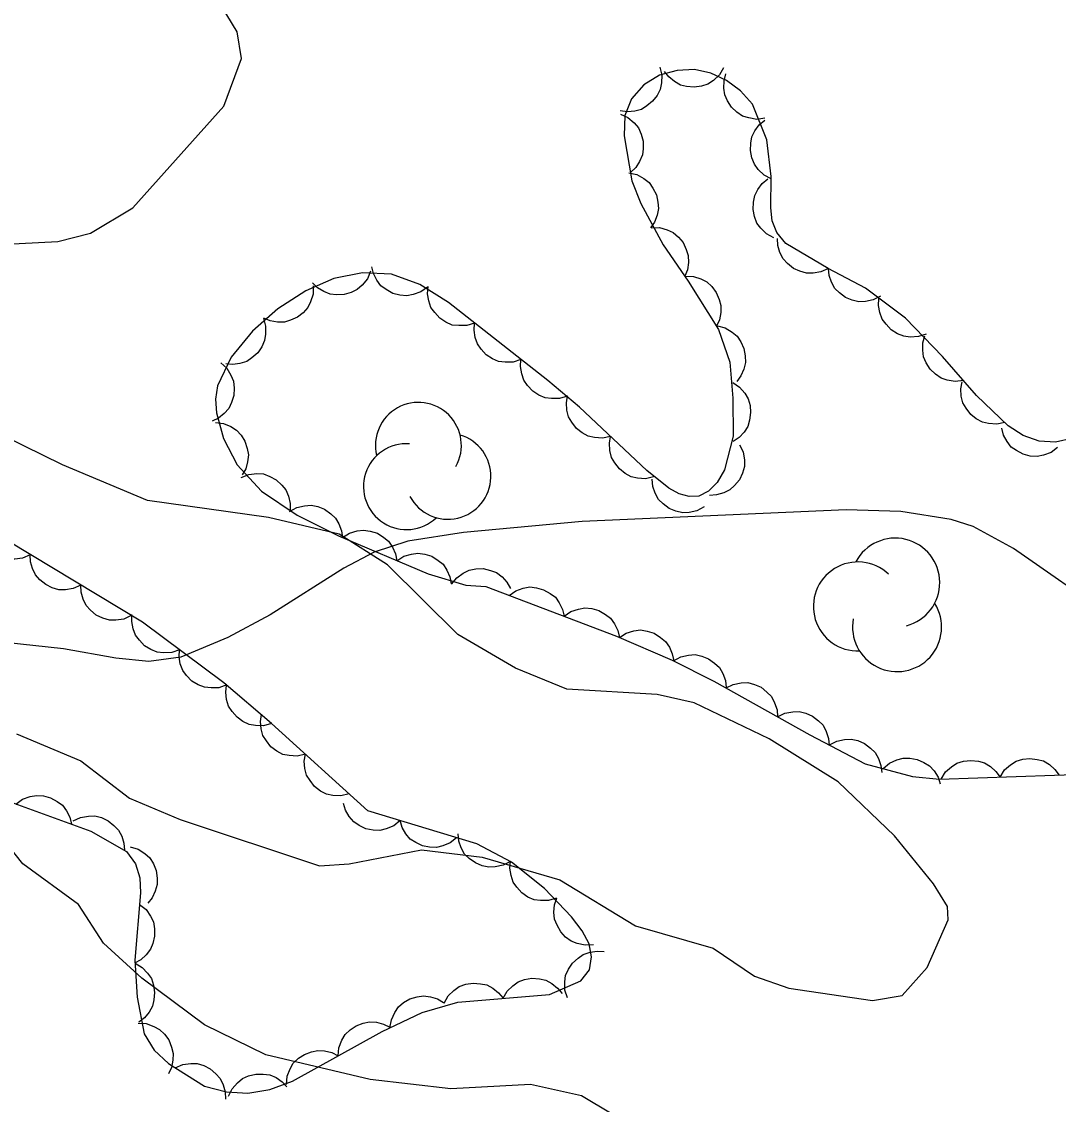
# Model space of a CAD drawing. Extents: x 336540 to 340074, y 5572036 to 5573747.
# Drawn here: x 338235.8 to 338288.5, y 5572294.8 to 5572349.8 of the extents above; entities that cross this region are included whole.
import ezdxf

# ---------------------------------------------------------------- set-up
doc = ezdxf.new("R2010")
doc.units = 0
for name, color, linetype in [('Niveau 2', 7, 'Continuous'), ('Niveau 22', 7, 'Continuous'), ('Niveau 44', 7, 'Continuous')]:
    doc.layers.add(name, color=color, linetype=linetype)

msp = doc.modelspace()

# ---------------------------------------------------------------- linework, layer by layer
at = {"layer": 'Niveau 2'}
for points in [[(338231.1, 5572338.31), (338237.68, 5572338.65), (338239.34, 5572339.08), (338241.48, 5572340.36), (338246.11, 5572345.53), (338247.01, 5572347.95), (338246.78, 5572349.31), (338245.11, 5572352.09)], [(338235.57, 5572313.63), (338238.84, 5572312.26), (338241.31, 5572310.36), (338243.9, 5572309.28), (338250.97, 5572306.93), (338252.48, 5572307.03), (338256.15, 5572307.74), (338259.23, 5572307.37), (338263.18, 5572306.22), (338267.02, 5572303.88), (338270.97, 5572302.74), (338273.06, 5572301.32), (338274.81, 5572300.71), (338279.06, 5572300.09), (338280.57, 5572300.34), (338281.84, 5572301.76), (338282.91, 5572304.18), (338282.87, 5572304.86), (338282.16, 5572306.01), (338280.17, 5572308.45), (338277.31, 5572311.19), (338273.81, 5572313.39), (338270, 5572315.21), (338268.13, 5572315.64), (338263.54, 5572315.91), (338260.93, 5572316.97), (338257.99, 5572318.69), (338254.42, 5572322.22), (338251.96, 5572323.78), (338248.38, 5572324.63), (338242.24, 5572325.49), (338237.92, 5572327.31), (338232.01, 5572330.21)], [(338267.4, 5572293.38), (338264.27, 5572295.25), (338261.68, 5572295.81), (338257.64, 5572295.59), (338253.55, 5572296.07), (338248.25, 5572297.32), (338245.12, 5572298.85), (338241.95, 5572301.23), (338239.99, 5572303), (338238.72, 5572304.97), (338235.9, 5572307.03), (338233.55, 5572309.97)]]:
    msp.add_lwpolyline(points, dxfattribs=at)
at = {"layer": 'Niveau 22'}
msp.add_lwpolyline([(338291.19, 5572319.6), (338286.22, 5572323.05), (338284.17, 5572324.17), (338283.06, 5572324.52), (338280.5, 5572324.93), (338277.72, 5572325.02), (338264.32, 5572324.43), (338258.28, 5572323.86), (338255.45, 5572323.42), (338253.75, 5572322.87), (338252.2, 5572322.06), (338248.46, 5572319.68), (338246.31, 5572318.54), (338243.92, 5572317.53), (338242.3, 5572317.31), (338240.63, 5572317.49), (338237.96, 5572317.96), (338235, 5572318.28)], dxfattribs=at)
at = {"layer": 'Niveau 44'}
for points in [[(338289.26, 5572328.66), (338288.36, 5572328.45), (338287.53, 5572328.51), (338286.72, 5572328.79), (338285.95, 5572329.29), (338284.34, 5572330.83), (338282.62, 5572332.81), (338280.73, 5572334.75), (338278.7, 5572336.29), (338276.81, 5572337.29), (338274.65, 5572338.56), (338274.2, 5572339.11), (338273.96, 5572339.7), (338273.89, 5572340.37), (338273.91, 5572341.95), (338273.7, 5572343.82), (338272.96, 5572345.63), (338272.36, 5572346.31), (338271.64, 5572346.83), (338270.85, 5572347.21), (338270.01, 5572347.39), (338269.14, 5572347.34), (338268.24, 5572347.1), (338267.44, 5572346.61), (338266.81, 5572345.91), (338266.48, 5572345.05), (338266.45, 5572344.03), (338266.84, 5572341.74), (338267.29, 5572340.59), (338268.42, 5572338.49), (338269.7, 5572336.64), (338271.24, 5572334.19), (338271.82, 5572332.53), (338271.97, 5572330.7), (338271.99, 5572328.77), (338271.55, 5572327.05), (338271.17, 5572326.41), (338270.73, 5572325.96), (338270.24, 5572325.71), (338269.74, 5572325.69), (338269.24, 5572325.84), (338268.71, 5572326.12), (338267.59, 5572327.02), (338264.18, 5572330.24), (338262.56, 5572331.59), (338257.52, 5572335.55), (338256.07, 5572336.47), (338254.63, 5572337), (338253.16, 5572337.06), (338251.7, 5572336.77), (338250.27, 5572336.15), (338248.86, 5572335.23), (338247.57, 5572334.09), (338246.48, 5572332.77), (338245.78, 5572331.32), (338245.68, 5572330.64), (338245.73, 5572329.95), (338246.1, 5572328.65), (338246.78, 5572327.31), (338248.02, 5572325.97), (338249.84, 5572324.74), (338251.94, 5572323.69), (338256.49, 5572321.76)], [(338268.26, 5572347.52), (338268.36, 5572347.11), (338268.34, 5572346.71), (338268.28, 5572346.38), (338268.12, 5572346.07), (338267.89, 5572345.78), (338267.59, 5572345.54), (338267.32, 5572345.36), (338266.98, 5572345.27), (338266.61, 5572345.24), (338266.25, 5572345.29)], [(338271.49, 5572347.48), (338271.28, 5572347.12), (338270.98, 5572346.84), (338270.7, 5572346.65), (338270.37, 5572346.55), (338270, 5572346.49), (338269.62, 5572346.53), (338269.3, 5572346.6), (338269, 5572346.78), (338268.71, 5572347.02), (338268.5, 5572347.3)], [(338273.59, 5572344.92), (338273.18, 5572344.86), (338272.77, 5572344.93), (338272.46, 5572345.03), (338272.17, 5572345.22), (338271.9, 5572345.48), (338271.7, 5572345.8), (338271.56, 5572346.1), (338271.51, 5572346.45), (338271.52, 5572346.82), (338271.61, 5572347.17)], [(338266.26, 5572345.12), (338266.64, 5572344.95), (338266.95, 5572344.68), (338267.17, 5572344.43), (338267.31, 5572344.11), (338267.41, 5572343.75), (338267.41, 5572343.37), (338267.37, 5572343.05), (338267.23, 5572342.72), (338267.03, 5572342.41), (338266.77, 5572342.16)], [(338273.92, 5572341.84), (338273.55, 5572342.03), (338273.26, 5572342.32), (338273.06, 5572342.58), (338272.93, 5572342.9), (338272.86, 5572343.27), (338272.88, 5572343.65), (338272.93, 5572343.97), (338273.09, 5572344.28), (338273.31, 5572344.58), (338273.59, 5572344.82)], [(338266.68, 5572342.14), (338267.09, 5572342.05), (338267.44, 5572341.85), (338267.71, 5572341.65), (338267.91, 5572341.36), (338268.08, 5572341.03), (338268.16, 5572340.66), (338268.19, 5572340.33), (338268.12, 5572339.99), (338267.98, 5572339.64), (338267.78, 5572339.35)], [(338274.05, 5572338.84), (338273.68, 5572339.04), (338273.39, 5572339.33), (338273.19, 5572339.59), (338273.07, 5572339.92), (338273, 5572340.28), (338273.02, 5572340.66), (338273.08, 5572340.99), (338273.24, 5572341.3), (338273.46, 5572341.6), (338273.74, 5572341.83)], [(338267.82, 5572339.35), (338268.24, 5572339.36), (338268.63, 5572339.24), (338268.93, 5572339.11), (338269.2, 5572338.88), (338269.44, 5572338.6), (338269.6, 5572338.25), (338269.7, 5572337.94), (338269.71, 5572337.59), (338269.66, 5572337.22), (338269.53, 5572336.89)], [(338276.82, 5572337.29), (338276.44, 5572337.11), (338276.04, 5572337.05), (338275.71, 5572337.04), (338275.37, 5572337.14), (338275.04, 5572337.29), (338274.74, 5572337.54), (338274.52, 5572337.78), (338274.36, 5572338.09), (338274.25, 5572338.45), (338274.23, 5572338.81)], [(338256.45, 5572336.33), (338256.11, 5572336.09), (338255.72, 5572335.96), (338255.4, 5572335.89), (338255.05, 5572335.93), (338254.69, 5572336.02), (338254.36, 5572336.21), (338254.09, 5572336.4), (338253.89, 5572336.69), (338253.72, 5572337.02), (338253.63, 5572337.37)], [(338253.56, 5572337.14), (338253.4, 5572336.75), (338253.14, 5572336.44), (338252.89, 5572336.22), (338252.58, 5572336.06), (338252.22, 5572335.96), (338251.84, 5572335.95), (338251.51, 5572335.97), (338251.19, 5572336.11), (338250.87, 5572336.3), (338250.62, 5572336.55)], [(338269.54, 5572336.89), (338269.96, 5572336.88), (338270.34, 5572336.75), (338270.64, 5572336.6), (338270.9, 5572336.36), (338271.12, 5572336.07), (338271.27, 5572335.71), (338271.36, 5572335.4), (338271.35, 5572335.05), (338271.28, 5572334.68), (338271.14, 5572334.35)], [(338279.47, 5572335.88), (338279.1, 5572335.69), (338278.7, 5572335.61), (338278.37, 5572335.59), (338278.03, 5572335.67), (338277.69, 5572335.81), (338277.38, 5572336.04), (338277.15, 5572336.27), (338276.98, 5572336.58), (338276.86, 5572336.93), (338276.82, 5572337.29)], [(338250.65, 5572336.4), (338250.64, 5572335.98), (338250.52, 5572335.59), (338250.38, 5572335.3), (338250.14, 5572335.03), (338249.85, 5572334.81), (338249.5, 5572334.65), (338249.19, 5572334.56), (338248.84, 5572334.56), (338248.47, 5572334.62), (338248.14, 5572334.76)], [(338258.84, 5572334.51), (338258.45, 5572334.38), (338258.04, 5572334.38), (338257.71, 5572334.41), (338257.39, 5572334.55), (338257.08, 5572334.76), (338256.82, 5572335.04), (338256.63, 5572335.3), (338256.52, 5572335.64), (338256.46, 5572336), (338256.49, 5572336.36)], [(338281.78, 5572333.95), (338281.39, 5572333.82), (338280.98, 5572333.8), (338280.65, 5572333.84), (338280.33, 5572333.97), (338280.01, 5572334.17), (338279.75, 5572334.45), (338279.55, 5572334.71), (338279.44, 5572335.04), (338279.37, 5572335.4), (338279.39, 5572335.76)], [(338248.12, 5572334.75), (338248.23, 5572334.35), (338248.23, 5572333.95), (338248.18, 5572333.62), (338248.04, 5572333.3), (338247.83, 5572332.99), (338247.54, 5572332.74), (338247.27, 5572332.56), (338246.93, 5572332.45), (338246.57, 5572332.41), (338246.21, 5572332.44)], [(338261.2, 5572332.66), (338260.81, 5572332.53), (338260.4, 5572332.52), (338260.07, 5572332.56), (338259.75, 5572332.7), (338259.44, 5572332.9), (338259.18, 5572333.19), (338258.99, 5572333.45), (338258.88, 5572333.78), (338258.82, 5572334.15), (338258.84, 5572334.51)], [(338271.18, 5572334.37), (338271.58, 5572334.27), (338271.93, 5572334.05), (338272.18, 5572333.84), (338272.38, 5572333.55), (338272.53, 5572333.21), (338272.59, 5572332.84), (338272.61, 5572332.51), (338272.53, 5572332.17), (338272.38, 5572331.83), (338272.17, 5572331.54)], [(338283.68, 5572331.59), (338283.26, 5572331.54), (338282.86, 5572331.61), (338282.55, 5572331.71), (338282.26, 5572331.91), (338281.99, 5572332.17), (338281.79, 5572332.49), (338281.65, 5572332.79), (338281.61, 5572333.14), (338281.62, 5572333.51), (338281.71, 5572333.86)], [(338245.95, 5572332.49), (338246.26, 5572332.21), (338246.47, 5572331.86), (338246.6, 5572331.55), (338246.64, 5572331.2), (338246.61, 5572330.83), (338246.5, 5572330.47), (338246.36, 5572330.17), (338246.13, 5572329.91), (338245.84, 5572329.68), (338245.52, 5572329.52)], [(338263.56, 5572330.8), (338263.16, 5572330.68), (338262.76, 5572330.67), (338262.43, 5572330.71), (338262.11, 5572330.85), (338261.8, 5572331.05), (338261.54, 5572331.33), (338261.35, 5572331.6), (338261.24, 5572331.93), (338261.18, 5572332.3), (338261.2, 5572332.66)], [(338271.96, 5572331.49), (338272.31, 5572331.26), (338272.57, 5572330.94), (338272.74, 5572330.66), (338272.84, 5572330.32), (338272.87, 5572329.96), (338272.81, 5572329.58), (338272.73, 5572329.26), (338272.54, 5572328.97), (338272.29, 5572328.69), (338271.99, 5572328.49)], [(338285.78, 5572329.45), (338285.37, 5572329.37), (338284.96, 5572329.4), (338284.64, 5572329.47), (338284.33, 5572329.64), (338284.05, 5572329.87), (338283.82, 5572330.18), (338283.65, 5572330.46), (338283.57, 5572330.8), (338283.55, 5572331.17), (338283.61, 5572331.53)], [(338265.75, 5572328.75), (338265.35, 5572328.66), (338264.94, 5572328.69), (338264.62, 5572328.76), (338264.31, 5572328.93), (338264.02, 5572329.16), (338263.79, 5572329.47), (338263.62, 5572329.74), (338263.54, 5572330.09), (338263.52, 5572330.46), (338263.57, 5572330.81)], [(338245.69, 5572329.46), (338246.1, 5572329.41), (338246.47, 5572329.25), (338246.75, 5572329.07), (338246.99, 5572328.81), (338247.18, 5572328.5), (338247.3, 5572328.13), (338247.36, 5572327.81), (338247.32, 5572327.46), (338247.22, 5572327.1), (338247.04, 5572326.79)], [(338288.46, 5572328.19), (338288.13, 5572327.94), (338287.75, 5572327.8), (338287.42, 5572327.73), (338287.07, 5572327.75), (338286.71, 5572327.84), (338286.38, 5572328.03), (338286.11, 5572328.21), (338285.9, 5572328.49), (338285.72, 5572328.82), (338285.63, 5572329.17)], [(338267.94, 5572326.69), (338267.53, 5572326.6), (338267.12, 5572326.63), (338266.8, 5572326.7), (338266.49, 5572326.87), (338266.2, 5572327.1), (338265.97, 5572327.41), (338265.8, 5572327.68), (338265.72, 5572328.03), (338265.7, 5572328.4), (338265.75, 5572328.75)], [(338272.31, 5572328.33), (338272.49, 5572327.96), (338272.55, 5572327.55), (338272.55, 5572327.22), (338272.46, 5572326.89), (338272.3, 5572326.55), (338272.05, 5572326.26), (338271.81, 5572326.03), (338271.5, 5572325.88), (338271.14, 5572325.78), (338270.78, 5572325.75)], [(338246.99, 5572326.66), (338247.38, 5572326.82), (338247.79, 5572326.86), (338248.12, 5572326.84), (338248.45, 5572326.72), (338248.77, 5572326.54), (338249.05, 5572326.28), (338249.26, 5572326.03), (338249.39, 5572325.71), (338249.48, 5572325.34), (338249.48, 5572324.98)], [(338270.51, 5572325.17), (338270.14, 5572324.97), (338269.75, 5572324.89), (338269.42, 5572324.87), (338269.07, 5572324.95), (338268.73, 5572325.09), (338268.43, 5572325.33), (338268.19, 5572325.55), (338268.02, 5572325.86), (338267.9, 5572326.21), (338267.86, 5572326.57)], [(338249.45, 5572324.94), (338249.81, 5572325.14), (338250.21, 5572325.23), (338250.54, 5572325.26), (338250.88, 5572325.18), (338251.23, 5572325.05), (338251.54, 5572324.82), (338251.78, 5572324.6), (338251.95, 5572324.3), (338252.09, 5572323.95), (338252.13, 5572323.59)], [(338248.53, 5572314.16), (338246.11, 5572316.23), (338241.97, 5572319.31), (338232.83, 5572324.81)], [(338236.27, 5572322.74), (338235.89, 5572322.57), (338235.49, 5572322.51), (338235.16, 5572322.51), (338234.82, 5572322.61), (338234.49, 5572322.77), (338234.2, 5572323.02), (338233.97, 5572323.25), (338233.82, 5572323.57), (338233.72, 5572323.93), (338233.7, 5572324.29)], [(338252.14, 5572323.61), (338252.49, 5572323.83), (338252.88, 5572323.95), (338253.21, 5572323.99), (338253.55, 5572323.94), (338253.91, 5572323.83), (338254.23, 5572323.62), (338254.48, 5572323.42), (338254.68, 5572323.13), (338254.83, 5572322.79), (338254.9, 5572322.43)], [(338238.84, 5572321.19), (338238.46, 5572321.02), (338238.06, 5572320.96), (338237.73, 5572320.96), (338237.39, 5572321.06), (338237.06, 5572321.22), (338236.77, 5572321.47), (338236.54, 5572321.71), (338236.39, 5572322.03), (338236.29, 5572322.38), (338236.27, 5572322.74)], [(338254.9, 5572322.43), (338255.25, 5572322.66), (338255.64, 5572322.77), (338255.97, 5572322.82), (338256.32, 5572322.77), (338256.67, 5572322.66), (338256.99, 5572322.45), (338257.25, 5572322.25), (338257.44, 5572321.95), (338257.59, 5572321.62), (338257.66, 5572321.26)], [(338257.68, 5572321.24), (338257.94, 5572321.57), (338258.27, 5572321.8), (338258.57, 5572321.96), (338258.91, 5572322.02), (338259.28, 5572322.03), (338259.65, 5572321.94), (338259.96, 5572321.83), (338260.24, 5572321.61), (338260.49, 5572321.34), (338260.67, 5572321.03)], [(338256.49, 5572321.76), (338258.41, 5572321.19), (338259.42, 5572321.12), (338266.05, 5572318.6), (338268.88, 5572317.38), (338271, 5572316.31), (338275.88, 5572313.59), (338278.68, 5572312.12), (338281.1, 5572311.47), (338282.47, 5572311.34), (338290.26, 5572311.6)], [(338241.41, 5572319.65), (338241.03, 5572319.47), (338240.63, 5572319.42), (338240.3, 5572319.41), (338239.96, 5572319.51), (338239.63, 5572319.67), (338239.34, 5572319.92), (338239.11, 5572320.16), (338238.96, 5572320.48), (338238.86, 5572320.84), (338238.84, 5572321.19)], [(338260.6, 5572320.67), (338260.94, 5572320.91), (338261.32, 5572321.04), (338261.65, 5572321.1), (338262, 5572321.06), (338262.35, 5572320.96), (338262.68, 5572320.77), (338262.95, 5572320.58), (338263.15, 5572320.29), (338263.32, 5572319.96), (338263.4, 5572319.61)], [(338263.4, 5572319.61), (338263.74, 5572319.85), (338264.13, 5572319.97), (338264.45, 5572320.04), (338264.8, 5572320), (338265.16, 5572319.9), (338265.49, 5572319.7), (338265.75, 5572319.51), (338265.96, 5572319.22), (338266.12, 5572318.89), (338266.2, 5572318.54)], [(338243.85, 5572317.91), (338243.46, 5572317.77), (338243.05, 5572317.76), (338242.72, 5572317.79), (338242.4, 5572317.92), (338242.08, 5572318.11), (338241.82, 5572318.39), (338241.62, 5572318.65), (338241.5, 5572318.98), (338241.43, 5572319.34), (338241.44, 5572319.7)], [(338266.2, 5572318.53), (338266.55, 5572318.76), (338266.94, 5572318.87), (338267.27, 5572318.92), (338267.62, 5572318.86), (338267.97, 5572318.75), (338268.29, 5572318.54), (338268.55, 5572318.33), (338268.74, 5572318.04), (338268.89, 5572317.7), (338268.96, 5572317.35)], [(338246.26, 5572316.12), (338245.86, 5572315.98), (338245.46, 5572315.97), (338245.13, 5572316), (338244.8, 5572316.13), (338244.49, 5572316.32), (338244.22, 5572316.6), (338244.02, 5572316.86), (338243.9, 5572317.19), (338243.84, 5572317.55), (338243.85, 5572317.91)], [(338268.95, 5572317.34), (338269.32, 5572317.55), (338269.72, 5572317.63), (338270.05, 5572317.66), (338270.39, 5572317.59), (338270.73, 5572317.45), (338271.04, 5572317.22), (338271.28, 5572317), (338271.46, 5572316.7), (338271.59, 5572316.35), (338271.63, 5572315.99)], [(338248.53, 5572314.16), (338248.13, 5572314.05), (338247.72, 5572314.06), (338247.39, 5572314.11), (338247.08, 5572314.27), (338246.78, 5572314.48), (338246.53, 5572314.77), (338246.35, 5572315.05), (338246.25, 5572315.38), (338246.21, 5572315.75), (338246.25, 5572316.11)], [(338271.62, 5572315.97), (338271.99, 5572316.15), (338272.39, 5572316.22), (338272.72, 5572316.24), (338273.06, 5572316.15), (338273.4, 5572316), (338273.7, 5572315.76), (338273.93, 5572315.53), (338274.09, 5572315.22), (338274.21, 5572314.86), (338274.24, 5572314.5)], [(338274.24, 5572314.5), (338274.61, 5572314.69), (338275.01, 5572314.76), (338275.34, 5572314.78), (338275.68, 5572314.69), (338276.02, 5572314.54), (338276.32, 5572314.3), (338276.55, 5572314.07), (338276.71, 5572313.76), (338276.83, 5572313.4), (338276.86, 5572313.04)], [(338250.25, 5572312.6), (338249.84, 5572312.5), (338249.43, 5572312.53), (338249.11, 5572312.59), (338248.8, 5572312.75), (338248.5, 5572312.97), (338248.27, 5572313.28), (338248.09, 5572313.55), (338248.01, 5572313.89), (338247.97, 5572314.26), (338248.02, 5572314.62)], [(338230.77, 5572311.8), (338239.36, 5572308.69), (338241.16, 5572307.66), (338241.63, 5572307.03), (338241.85, 5572306.32), (338241.88, 5572305.55), (338241.59, 5572302.14), (338241.71, 5572300.26), (338242.07, 5572298.4), (338242.57, 5572297.57), (338243.3, 5572296.88), (338245.13, 5572295.74), (338246.24, 5572295.45), (338247.33, 5572295.38), (338248.45, 5572295.56), (338249.59, 5572295.99), (338254.15, 5572298.51), (338256.18, 5572299.47), (338258, 5572300.01), (338262.65, 5572300.39), (338264.25, 5572301.09), (338264.69, 5572301.64), (338264.78, 5572302.3), (338264.66, 5572302.96), (338264.32, 5572303.63), (338263.77, 5572304.33), (338262.4, 5572305.77), (338260.73, 5572307.12), (338258.96, 5572308.05), (338253.42, 5572309.72), (338248.53, 5572314.16)], [(338276.87, 5572313.07), (338277.24, 5572313.27), (338277.64, 5572313.35), (338277.97, 5572313.37), (338278.31, 5572313.29), (338278.65, 5572313.15), (338278.96, 5572312.91), (338279.19, 5572312.69), (338279.37, 5572312.38), (338279.49, 5572312.03), (338279.53, 5572311.67)], [(338252.47, 5572310.59), (338252.06, 5572310.49), (338251.65, 5572310.51), (338251.33, 5572310.57), (338251.02, 5572310.73), (338250.72, 5572310.96), (338250.49, 5572311.26), (338250.31, 5572311.54), (338250.23, 5572311.88), (338250.19, 5572312.25), (338250.25, 5572312.6)], [(338279.61, 5572311.87), (338279.92, 5572312.14), (338280.29, 5572312.31), (338280.61, 5572312.4), (338280.96, 5572312.4), (338281.33, 5572312.34), (338281.67, 5572312.18), (338281.95, 5572312.01), (338282.19, 5572311.75), (338282.39, 5572311.43), (338282.5, 5572311.09)], [(338282.55, 5572311.34), (338282.77, 5572311.7), (338283.08, 5572311.96), (338283.35, 5572312.14), (338283.69, 5572312.25), (338284.06, 5572312.29), (338284.44, 5572312.24), (338284.75, 5572312.16), (338285.05, 5572311.98), (338285.33, 5572311.73), (338285.55, 5572311.44)], [(338285.55, 5572311.44), (338285.77, 5572311.8), (338286.07, 5572312.06), (338286.35, 5572312.24), (338286.69, 5572312.35), (338287.05, 5572312.39), (338287.43, 5572312.34), (338287.75, 5572312.26), (338288.05, 5572312.08), (338288.33, 5572311.83), (338288.54, 5572311.54)], [(338235.55, 5572310.07), (338235.89, 5572310.31), (338236.28, 5572310.45), (338236.6, 5572310.51), (338236.95, 5572310.48), (338237.31, 5572310.39), (338237.64, 5572310.2), (338237.91, 5572310.01), (338238.12, 5572309.72), (338238.29, 5572309.4), (338238.38, 5572309.05)], [(338255.06, 5572309.23), (338254.74, 5572308.96), (338254.36, 5572308.81), (338254.04, 5572308.72), (338253.69, 5572308.74), (338253.33, 5572308.81), (338252.98, 5572308.98), (338252.71, 5572309.16), (338252.48, 5572309.43), (338252.29, 5572309.75), (338252.19, 5572310.09)], [(338238.45, 5572309.21), (338238.83, 5572309.39), (338239.23, 5572309.46), (338239.56, 5572309.47), (338239.9, 5572309.38), (338240.23, 5572309.22), (338240.53, 5572308.98), (338240.76, 5572308.75), (338240.92, 5572308.43), (338241.03, 5572308.08), (338241.06, 5572307.72)], [(338257.93, 5572308.36), (338257.61, 5572308.1), (338257.23, 5572307.94), (338256.91, 5572307.86), (338256.56, 5572307.87), (338256.2, 5572307.95), (338255.86, 5572308.12), (338255.58, 5572308.29), (338255.35, 5572308.56), (338255.17, 5572308.88), (338255.06, 5572309.23)], [(338260.67, 5572307.15), (338260.3, 5572306.96), (338259.9, 5572306.88), (338259.57, 5572306.86), (338259.23, 5572306.93), (338258.89, 5572307.08), (338258.58, 5572307.31), (338258.34, 5572307.53), (338258.17, 5572307.84), (338258.05, 5572308.19), (338258.01, 5572308.55)], [(338241.36, 5572307.9), (338241.76, 5572307.77), (338242.1, 5572307.55), (338242.35, 5572307.33), (338242.53, 5572307.03), (338242.67, 5572306.69), (338242.72, 5572306.31), (338242.73, 5572305.98), (338242.63, 5572305.65), (338242.47, 5572305.31), (338242.25, 5572305.03)], [(338263.01, 5572305.28), (338262.61, 5572305.16), (338262.2, 5572305.16), (338261.87, 5572305.2), (338261.55, 5572305.34), (338261.25, 5572305.55), (338260.99, 5572305.84), (338260.8, 5572306.1), (338260.7, 5572306.44), (338260.64, 5572306.81), (338260.67, 5572307.17)], [(338241.83, 5572304.97), (338242.16, 5572304.71), (338242.38, 5572304.37), (338242.53, 5572304.08), (338242.59, 5572303.73), (338242.59, 5572303.36), (338242.5, 5572302.99), (338242.38, 5572302.69), (338242.16, 5572302.41), (338241.89, 5572302.16), (338241.58, 5572301.98)], [(338264.88, 5572302.92), (338264.46, 5572302.89), (338264.06, 5572302.98), (338263.75, 5572303.1), (338263.47, 5572303.31), (338263.22, 5572303.58), (338263.04, 5572303.92), (338262.91, 5572304.22), (338262.88, 5572304.57), (338262.91, 5572304.94), (338263.02, 5572305.28)], [(338263.56, 5572300.22), (338263.43, 5572300.62), (338263.43, 5572301.03), (338263.47, 5572301.36), (338263.61, 5572301.68), (338263.82, 5572301.99), (338264.11, 5572302.24), (338264.37, 5572302.43), (338264.71, 5572302.54), (338265.07, 5572302.6), (338265.43, 5572302.57)], [(338241.6, 5572301.98), (338241.96, 5572301.77), (338242.24, 5572301.47), (338242.43, 5572301.2), (338242.54, 5572300.87), (338242.59, 5572300.5), (338242.55, 5572300.12), (338242.48, 5572299.8), (338242.31, 5572299.5), (338242.08, 5572299.21), (338241.79, 5572298.99)], [(338260.3, 5572300.2), (338260.5, 5572300.56), (338260.79, 5572300.84), (338261.06, 5572301.04), (338261.39, 5572301.15), (338261.76, 5572301.22), (338262.14, 5572301.18), (338262.46, 5572301.12), (338262.77, 5572300.95), (338263.06, 5572300.72), (338263.29, 5572300.44)], [(338257.31, 5572299.95), (338257.51, 5572300.32), (338257.8, 5572300.6), (338258.07, 5572300.79), (338258.4, 5572300.91), (338258.77, 5572300.97), (338259.15, 5572300.94), (338259.47, 5572300.88), (338259.78, 5572300.71), (338260.07, 5572300.48), (338260.3, 5572300.2)], [(338254.55, 5572298.7), (338254.62, 5572299.11), (338254.79, 5572299.48), (338254.98, 5572299.76), (338255.24, 5572299.98), (338255.56, 5572300.17), (338255.93, 5572300.27), (338256.25, 5572300.33), (338256.6, 5572300.28), (338256.96, 5572300.17), (338257.27, 5572299.98)], [(338241.75, 5572298.93), (338242.17, 5572298.91), (338242.55, 5572298.77), (338242.84, 5572298.62), (338243.09, 5572298.37), (338243.31, 5572298.08), (338243.45, 5572297.72), (338243.54, 5572297.4), (338243.52, 5572297.05), (338243.45, 5572296.69), (338243.3, 5572296.36)], [(338251.92, 5572297.28), (338251.95, 5572297.69), (338252.11, 5572298.07), (338252.27, 5572298.36), (338252.52, 5572298.6), (338252.83, 5572298.8), (338253.19, 5572298.93), (338253.51, 5572299.01), (338253.86, 5572298.98), (338254.22, 5572298.89), (338254.54, 5572298.73)], [(338249.29, 5572295.82), (338249.33, 5572296.24), (338249.48, 5572296.62), (338249.64, 5572296.9), (338249.9, 5572297.15), (338250.2, 5572297.35), (338250.57, 5572297.48), (338250.88, 5572297.55), (338251.23, 5572297.53), (338251.59, 5572297.44), (338251.92, 5572297.28)], [(338243.64, 5572296.67), (338244.03, 5572296.84), (338244.43, 5572296.89), (338244.76, 5572296.88), (338245.1, 5572296.78), (338245.42, 5572296.61), (338245.71, 5572296.36), (338245.93, 5572296.12), (338246.08, 5572295.8), (338246.18, 5572295.44), (338246.19, 5572295.08)], [(338246.35, 5572295.22), (338246.53, 5572295.6), (338246.8, 5572295.9), (338247.05, 5572296.12), (338247.37, 5572296.26), (338247.73, 5572296.35), (338248.11, 5572296.35), (338248.44, 5572296.31), (338248.76, 5572296.17), (338249.07, 5572295.96), (338249.31, 5572295.7)]]:
    msp.add_lwpolyline(points, dxfattribs=at)
for centre, radius, start, end in [((338255.994, 5572328.294), 2.183, 330.8029, 193.4873), ((338257.494, 5572326.724), 2.183, 207.9814, 73.67), ((338255.387, 5572326.197), 2.183, 86.1352, 313.5923), ((338280.215, 5572321.32), 2.262, 284.6551, 152.1122), ((338278.318, 5572320.11), 2.262, 46.5013, 272.1899), ((338280.309, 5572319.061), 2.262, 169.3228, 32.0071)]:
    msp.add_arc(centre, radius, start, end, dxfattribs=at)

doc.saveas('drawing.dxf')
